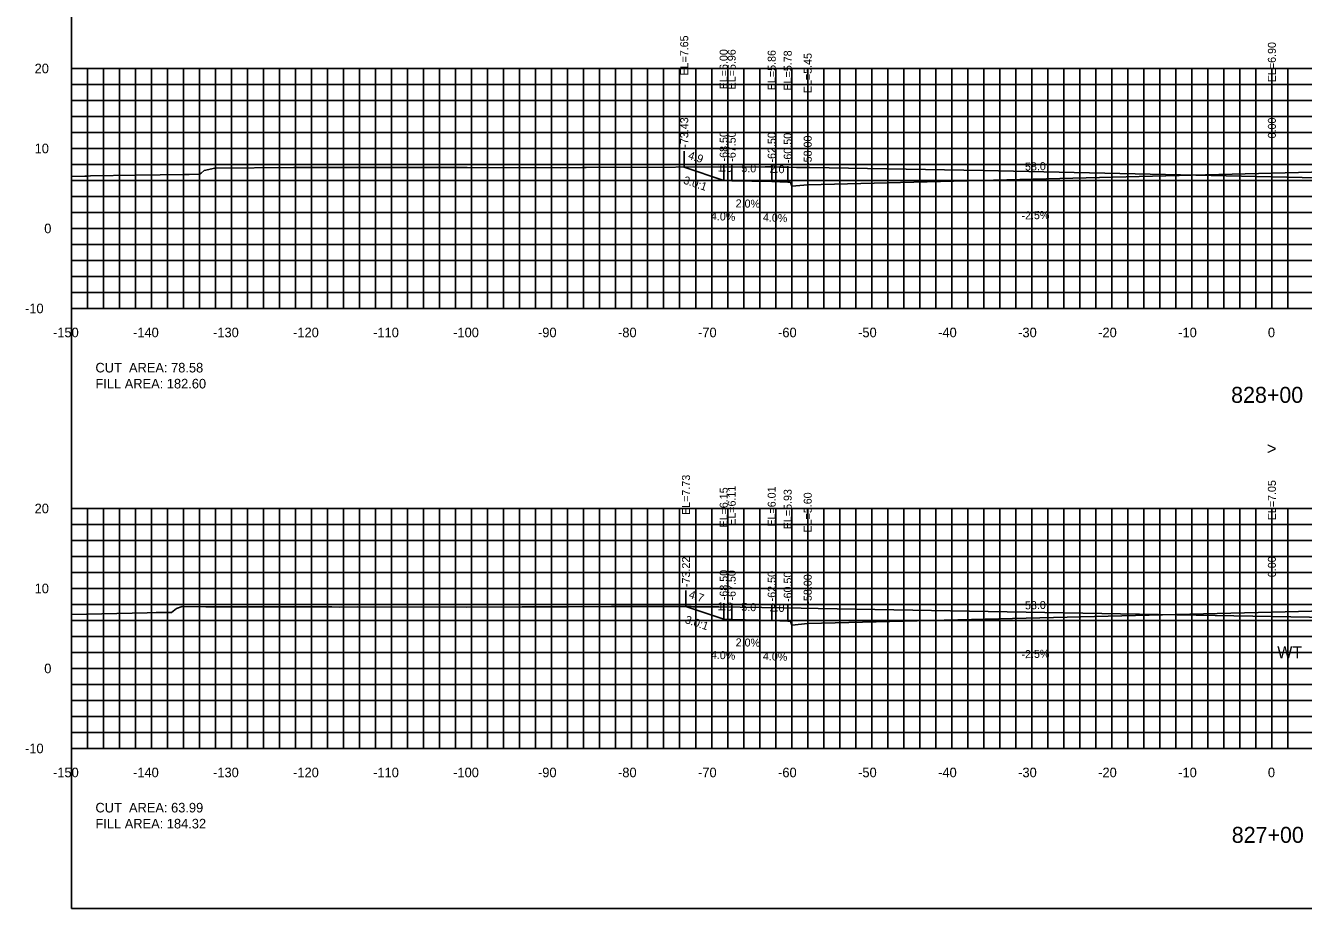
# Model space of a CAD drawing. Extents: x 1797419 to 1809236, y 248759 to 251512.
# Drawn here: x 1807235.3 to 1807394.9, y 250854.9 to 250965.3 of the extents above; entities that cross this region are included whole.
import ezdxf

# ---------------------------------------------------------------- set-up
doc = ezdxf.new("R2010")
doc.units = 0
for name, color, linetype in [('1', 7, 'Continuous'), ('10', 7, 'Continuous'), ('3', 7, 'Continuous'), ('31', 7, 'Continuous'), ('4', 7, 'Continuous'), ('60', 7, 'Continuous'), ('ANNO-TXT', 7, 'Continuous'), ('CL-CNST', 7, 'Continuous'), ('Level 62', 7, 'Continuous'), ('M-ROADS', 7, 'Continuous')]:
    doc.layers.add(name, color=color, linetype=linetype)

msp = doc.modelspace()

# ---------------------------------------------------------------- linework, layer by layer
for p, q in [((1807317.57, 250947.54), (1807317.57, 250949.54)), ((1807391, 250946.79), (1807391, 250948.79)), ((1807322.5, 250945.89), (1807322.5, 250947.89)), ((1807323.5, 250945.85), (1807323.5, 250947.85)), ((1807328.5, 250945.75), (1807328.5, 250947.75)), ((1807330.5, 250945.67), (1807330.5, 250947.67)), ((1807333, 250945.34), (1807333, 250947.34)), ((1807317.79, 250892.62), (1807317.79, 250894.62)), ((1807322.5, 250891.04), (1807322.5, 250893.04)), ((1807323.5, 250891), (1807323.5, 250893)), ((1807328.5, 250890.9), (1807328.5, 250892.9)), ((1807330.5, 250890.82), (1807330.5, 250892.82)), ((1807391, 250891.94), (1807391, 250893.94)), ((1807333, 250890.49), (1807333, 250892.49))]:
    msp.add_line(p, q)
msp.add_lwpolyline([(1807241, 250854.89), (1807541, 250854.89), (1807541, 251044.89), (1807241, 251044.89)], close=True)
at = {"layer": '60'}
for p, q in [((1807240.94, 250959.89), (1807241, 250959.89)), ((1807241, 250929.89), (1807241, 250959.89)), ((1807240.94, 250949.89), (1807241, 250949.89)), ((1807240.94, 250939.89), (1807241, 250939.89)), ((1807240.94, 250929.89), (1807241, 250929.89)), ((1807241, 250929.89), (1807541, 250929.89)), ((1807241, 250929.83), (1807241, 250929.89)), ((1807251, 250929.83), (1807251, 250929.89)), ((1807261, 250929.83), (1807261, 250929.89)), ((1807271, 250929.83), (1807271, 250929.89)), ((1807281, 250929.83), (1807281, 250929.89)), ((1807291, 250929.83), (1807291, 250929.89)), ((1807301, 250929.83), (1807301, 250929.89)), ((1807311, 250929.83), (1807311, 250929.89)), ((1807321, 250929.83), (1807321, 250929.89)), ((1807331, 250929.83), (1807331, 250929.89)), ((1807341, 250929.83), (1807341, 250929.89)), ((1807351, 250929.83), (1807351, 250929.89)), ((1807361, 250929.83), (1807361, 250929.89)), ((1807371, 250929.83), (1807371, 250929.89)), ((1807381, 250929.83), (1807381, 250929.89)), ((1807391, 250929.83), (1807391, 250929.89)), ((1807240.94, 250904.89), (1807241, 250904.89)), ((1807241, 250874.89), (1807241, 250904.89)), ((1807240.94, 250894.89), (1807241, 250894.89)), ((1807240.94, 250884.89), (1807241, 250884.89)), ((1807240.94, 250874.89), (1807241, 250874.89)), ((1807241, 250874.89), (1807541, 250874.89)), ((1807241, 250874.83), (1807241, 250874.89)), ((1807251, 250874.83), (1807251, 250874.89)), ((1807261, 250874.83), (1807261, 250874.89)), ((1807271, 250874.83), (1807271, 250874.89)), ((1807281, 250874.83), (1807281, 250874.89)), ((1807291, 250874.83), (1807291, 250874.89)), ((1807301, 250874.83), (1807301, 250874.89)), ((1807311, 250874.83), (1807311, 250874.89)), ((1807321, 250874.83), (1807321, 250874.89)), ((1807331, 250874.83), (1807331, 250874.89)), ((1807341, 250874.83), (1807341, 250874.89)), ((1807351, 250874.83), (1807351, 250874.89)), ((1807361, 250874.83), (1807361, 250874.89)), ((1807371, 250874.83), (1807371, 250874.89)), ((1807381, 250874.83), (1807381, 250874.89)), ((1807391, 250874.83), (1807391, 250874.89))]:
    msp.add_line(p, q, dxfattribs=at)
at = {"layer": 'CL-CNST'}
for points in [[(1807317.57, 250947.54), (1807322.5, 250945.89), (1807323.5, 250945.85), (1807328.5, 250945.75), (1807330.5, 250945.67), (1807330.83, 250945.67), (1807331, 250945.17), (1807333, 250945.34), (1807391, 250946.79), (1807449, 250948.24), (1807451, 250948.07), (1807451.17, 250948.57), (1807451.5, 250948.57), (1807453.5, 250948.65), (1807458.5, 250948.75), (1807459.5, 250948.79), (1807472.37, 250944.5)], [(1807317.79, 250892.62), (1807322.5, 250891.04), (1807323.5, 250891), (1807328.5, 250890.9), (1807330.5, 250890.82), (1807330.83, 250890.82), (1807331, 250890.32), (1807333, 250890.49), (1807391, 250891.94), (1807449, 250893.39), (1807451, 250893.22), (1807451.17, 250893.72), (1807451.5, 250893.72), (1807453.5, 250893.8), (1807458.5, 250893.9), (1807459.5, 250893.94), (1807471.18, 250890.05)]]:
    msp.add_lwpolyline(points, dxfattribs=at)
at = {"layer": 'Level 62'}
for p, q in [((1807241, 250959.89), (1807541, 250959.89)), ((1807241, 250929.89), (1807241, 250959.89)), ((1807243, 250929.89), (1807243, 250959.89)), ((1807245, 250929.89), (1807245, 250959.89)), ((1807247, 250929.89), (1807247, 250959.89)), ((1807249, 250929.89), (1807249, 250959.89)), ((1807251, 250929.89), (1807251, 250959.89)), ((1807253, 250929.89), (1807253, 250959.89)), ((1807255, 250929.89), (1807255, 250959.89)), ((1807257, 250929.89), (1807257, 250959.89)), ((1807259, 250929.89), (1807259, 250959.89)), ((1807261, 250929.89), (1807261, 250959.89)), ((1807263, 250929.89), (1807263, 250959.89)), ((1807265, 250929.89), (1807265, 250959.89)), ((1807267, 250929.89), (1807267, 250959.89)), ((1807269, 250929.89), (1807269, 250959.89)), ((1807271, 250929.89), (1807271, 250959.89)), ((1807273, 250929.89), (1807273, 250959.89)), ((1807275, 250929.89), (1807275, 250959.89)), ((1807277, 250929.89), (1807277, 250959.89)), ((1807279, 250929.89), (1807279, 250959.89)), ((1807281, 250929.89), (1807281, 250959.89)), ((1807283, 250929.89), (1807283, 250959.89)), ((1807285, 250929.89), (1807285, 250959.89)), ((1807287, 250929.89), (1807287, 250959.89)), ((1807289, 250929.89), (1807289, 250959.89)), ((1807291, 250929.89), (1807291, 250959.89)), ((1807293, 250929.89), (1807293, 250959.89)), ((1807295, 250929.89), (1807295, 250959.89)), ((1807297, 250929.89), (1807297, 250959.89)), ((1807299, 250929.89), (1807299, 250959.89)), ((1807301, 250929.89), (1807301, 250959.89)), ((1807303, 250929.89), (1807303, 250959.89)), ((1807305, 250929.89), (1807305, 250959.89)), ((1807307, 250929.89), (1807307, 250959.89)), ((1807309, 250929.89), (1807309, 250959.89)), ((1807311, 250929.89), (1807311, 250959.89)), ((1807313, 250929.89), (1807313, 250959.89)), ((1807315, 250929.89), (1807315, 250959.89)), ((1807317, 250929.89), (1807317, 250959.89)), ((1807319, 250929.89), (1807319, 250959.89)), ((1807321, 250929.89), (1807321, 250959.89)), ((1807323, 250929.89), (1807323, 250959.89)), ((1807325, 250929.89), (1807325, 250959.89)), ((1807327, 250929.89), (1807327, 250959.89)), ((1807329, 250929.89), (1807329, 250959.89)), ((1807331, 250929.89), (1807331, 250959.89)), ((1807333, 250929.89), (1807333, 250959.89)), ((1807335, 250929.89), (1807335, 250959.89)), ((1807337, 250929.89), (1807337, 250959.89)), ((1807339, 250929.89), (1807339, 250959.89)), ((1807341, 250929.89), (1807341, 250959.89)), ((1807343, 250929.89), (1807343, 250959.89)), ((1807345, 250929.89), (1807345, 250959.89)), ((1807347, 250929.89), (1807347, 250959.89)), ((1807349, 250929.89), (1807349, 250959.89)), ((1807351, 250929.89), (1807351, 250959.89)), ((1807353, 250929.89), (1807353, 250959.89)), ((1807355, 250929.89), (1807355, 250959.89)), ((1807357, 250929.89), (1807357, 250959.89)), ((1807359, 250929.89), (1807359, 250959.89)), ((1807361, 250929.89), (1807361, 250959.89)), ((1807363, 250929.89), (1807363, 250959.89)), ((1807365, 250929.89), (1807365, 250959.89)), ((1807367, 250929.89), (1807367, 250959.89)), ((1807369, 250929.89), (1807369, 250959.89)), ((1807371, 250929.89), (1807371, 250959.89)), ((1807373, 250929.89), (1807373, 250959.89)), ((1807375, 250929.89), (1807375, 250959.89)), ((1807377, 250929.89), (1807377, 250959.89)), ((1807379, 250929.89), (1807379, 250959.89)), ((1807381, 250929.89), (1807381, 250959.89)), ((1807383, 250929.89), (1807383, 250959.89)), ((1807385, 250929.89), (1807385, 250959.89)), ((1807387, 250929.89), (1807387, 250959.89)), ((1807389, 250929.89), (1807389, 250959.89)), ((1807391, 250929.89), (1807391, 250959.89)), ((1807393, 250929.89), (1807393, 250959.89)), ((1807241, 250957.89), (1807541, 250957.89)), ((1807241, 250955.89), (1807541, 250955.89)), ((1807241, 250953.89), (1807541, 250953.89)), ((1807241, 250951.89), (1807541, 250951.89)), ((1807241, 250949.89), (1807541, 250949.89)), ((1807241, 250947.89), (1807541, 250947.89)), ((1807241, 250945.89), (1807541, 250945.89)), ((1807241, 250943.89), (1807541, 250943.89)), ((1807241, 250941.89), (1807541, 250941.89)), ((1807241, 250939.89), (1807541, 250939.89)), ((1807241, 250937.89), (1807541, 250937.89)), ((1807241, 250935.89), (1807541, 250935.89)), ((1807241, 250933.89), (1807541, 250933.89)), ((1807241, 250931.89), (1807541, 250931.89)), ((1807241, 250929.89), (1807541, 250929.89)), ((1807241, 250904.89), (1807541, 250904.89)), ((1807241, 250874.89), (1807241, 250904.89)), ((1807243, 250874.89), (1807243, 250904.89)), ((1807245, 250874.89), (1807245, 250904.89)), ((1807247, 250874.89), (1807247, 250904.89)), ((1807249, 250874.89), (1807249, 250904.89)), ((1807251, 250874.89), (1807251, 250904.89)), ((1807253, 250874.89), (1807253, 250904.89)), ((1807255, 250874.89), (1807255, 250904.89)), ((1807257, 250874.89), (1807257, 250904.89)), ((1807259, 250874.89), (1807259, 250904.89)), ((1807261, 250874.89), (1807261, 250904.89)), ((1807263, 250874.89), (1807263, 250904.89)), ((1807265, 250874.89), (1807265, 250904.89)), ((1807267, 250874.89), (1807267, 250904.89)), ((1807269, 250874.89), (1807269, 250904.89)), ((1807271, 250874.89), (1807271, 250904.89)), ((1807273, 250874.89), (1807273, 250904.89)), ((1807275, 250874.89), (1807275, 250904.89)), ((1807277, 250874.89), (1807277, 250904.89)), ((1807279, 250874.89), (1807279, 250904.89)), ((1807281, 250874.89), (1807281, 250904.89)), ((1807283, 250874.89), (1807283, 250904.89)), ((1807285, 250874.89), (1807285, 250904.89)), ((1807287, 250874.89), (1807287, 250904.89)), ((1807289, 250874.89), (1807289, 250904.89)), ((1807291, 250874.89), (1807291, 250904.89)), ((1807293, 250874.89), (1807293, 250904.89)), ((1807295, 250874.89), (1807295, 250904.89)), ((1807297, 250874.89), (1807297, 250904.89)), ((1807299, 250874.89), (1807299, 250904.89)), ((1807301, 250874.89), (1807301, 250904.89)), ((1807303, 250874.89), (1807303, 250904.89)), ((1807305, 250874.89), (1807305, 250904.89)), ((1807307, 250874.89), (1807307, 250904.89)), ((1807309, 250874.89), (1807309, 250904.89)), ((1807311, 250874.89), (1807311, 250904.89)), ((1807313, 250874.89), (1807313, 250904.89)), ((1807315, 250874.89), (1807315, 250904.89)), ((1807317, 250874.89), (1807317, 250904.89)), ((1807319, 250874.89), (1807319, 250904.89)), ((1807321, 250874.89), (1807321, 250904.89)), ((1807323, 250874.89), (1807323, 250904.89)), ((1807325, 250874.89), (1807325, 250904.89)), ((1807327, 250874.89), (1807327, 250904.89)), ((1807329, 250874.89), (1807329, 250904.89)), ((1807331, 250874.89), (1807331, 250904.89)), ((1807333, 250874.89), (1807333, 250904.89)), ((1807335, 250874.89), (1807335, 250904.89)), ((1807337, 250874.89), (1807337, 250904.89)), ((1807339, 250874.89), (1807339, 250904.89)), ((1807341, 250874.89), (1807341, 250904.89)), ((1807343, 250874.89), (1807343, 250904.89)), ((1807345, 250874.89), (1807345, 250904.89)), ((1807347, 250874.89), (1807347, 250904.89)), ((1807349, 250874.89), (1807349, 250904.89)), ((1807351, 250874.89), (1807351, 250904.89)), ((1807353, 250874.89), (1807353, 250904.89)), ((1807355, 250874.89), (1807355, 250904.89)), ((1807357, 250874.89), (1807357, 250904.89)), ((1807359, 250874.89), (1807359, 250904.89)), ((1807361, 250874.89), (1807361, 250904.89)), ((1807363, 250874.89), (1807363, 250904.89)), ((1807365, 250874.89), (1807365, 250904.89)), ((1807367, 250874.89), (1807367, 250904.89)), ((1807369, 250874.89), (1807369, 250904.89)), ((1807371, 250874.89), (1807371, 250904.89)), ((1807373, 250874.89), (1807373, 250904.89)), ((1807375, 250874.89), (1807375, 250904.89)), ((1807377, 250874.89), (1807377, 250904.89)), ((1807379, 250874.89), (1807379, 250904.89)), ((1807381, 250874.89), (1807381, 250904.89)), ((1807383, 250874.89), (1807383, 250904.89)), ((1807385, 250874.89), (1807385, 250904.89)), ((1807387, 250874.89), (1807387, 250904.89)), ((1807389, 250874.89), (1807389, 250904.89)), ((1807391, 250874.89), (1807391, 250904.89)), ((1807393, 250874.89), (1807393, 250904.89)), ((1807241, 250902.89), (1807541, 250902.89)), ((1807241, 250900.89), (1807541, 250900.89)), ((1807241, 250898.89), (1807541, 250898.89)), ((1807241, 250896.89), (1807541, 250896.89)), ((1807241, 250894.89), (1807541, 250894.89)), ((1807241, 250892.89), (1807541, 250892.89)), ((1807241, 250890.89), (1807541, 250890.89)), ((1807241, 250888.89), (1807541, 250888.89)), ((1807241, 250886.89), (1807541, 250886.89)), ((1807241, 250884.89), (1807541, 250884.89)), ((1807241, 250882.89), (1807541, 250882.89)), ((1807241, 250880.89), (1807541, 250880.89)), ((1807241, 250878.89), (1807541, 250878.89)), ((1807241, 250876.89), (1807541, 250876.89)), ((1807241, 250874.89), (1807541, 250874.89))]:
    msp.add_line(p, q, dxfattribs=at)
at = {"layer": 'M-ROADS'}
for points in [[(1807241, 250946.38), (1807242.68, 250946.43), (1807243.08, 250946.44), (1807243.38, 250946.45), (1807249.08, 250946.54), (1807255.09, 250946.63), (1807255.18, 250946.63), (1807255.32, 250946.64), (1807255.44, 250946.64), (1807255.54, 250946.64), (1807255.63, 250946.64), (1807255.71, 250946.64), (1807256.99, 250946.66), (1807257.2, 250946.82), (1807257.59, 250947.15), (1807258.91, 250947.44), (1807268.79, 250947.5), (1807269.37, 250947.5), (1807270.04, 250947.5), (1807270.8, 250947.49), (1807271.7, 250947.49), (1807272.76, 250947.49), (1807272.96, 250947.49), (1807273.97, 250947.5), (1807274.61, 250947.51), (1807283.82, 250947.5), (1807289.96, 250947.5), (1807290.37, 250947.5), (1807290.46, 250947.5), (1807302.09, 250947.48), (1807304.86, 250947.49), (1807305.28, 250947.49), (1807305.33, 250947.49), (1807327.67, 250947.58), (1807328.65, 250947.58), (1807329.45, 250947.57), (1807330.6, 250947.55), (1807331.62, 250947.53), (1807332.19, 250947.52), (1807332.5, 250947.51), (1807333.26, 250947.5), (1807354.94, 250947.15), (1807394.78, 250946.27), (1807423.57, 250945.71)], [(1807241, 250891.65), (1807250.48, 250891.84), (1807251.59, 250891.87), (1807251.6, 250891.87), (1807251.75, 250891.87), (1807251.88, 250891.87), (1807251.99, 250891.87), (1807252.09, 250891.87), (1807252.17, 250891.87), (1807252.25, 250891.87), (1807253.5, 250891.89), (1807253.93, 250892.22), (1807254.14, 250892.38), (1807254.83, 250892.65), (1807257.8, 250892.61), (1807258, 250892.61), (1807258.13, 250892.61), (1807258.46, 250892.61), (1807265.82, 250892.58), (1807268, 250892.58), (1807272.86, 250892.59), (1807273.54, 250892.59), (1807274.51, 250892.57), (1807276.77, 250892.58), (1807290.31, 250892.54), (1807297.34, 250892.6), (1807297.52, 250892.6), (1807302.59, 250892.61), (1807302.98, 250892.61), (1807303.1, 250892.61), (1807308.47, 250892.62), (1807309.78, 250892.62), (1807311.66, 250892.62), (1807314.59, 250892.62), (1807318.43, 250892.62), (1807318.65, 250892.61), (1807319.59, 250892.61), (1807320.44, 250892.6), (1807321.21, 250892.59), (1807321.9, 250892.58), (1807329.93, 250892.45), (1807332.19, 250892.42), (1807334.3, 250892.39), (1807398.06, 250891.25)]]:
    msp.add_lwpolyline(points, dxfattribs=at)

# ---------------------------------------------------------------- texts
for p in [(1807317.39, 250945.52), (1807317.59, 250890.59)]:
    msp.add_text('3.0:1', height=1, rotation=341.5651).set_placement(p)
at = {"layer": '1'}
for s, p in [('828+00', (1807385.91, 250918.09)), ('827+00', (1807385.99, 250863.09))]:
    msp.add_text(s, height=2, dxfattribs=at).set_placement(p)
at = {"layer": '10'}
for s, p in [('-150', (1807238.7, 250926.29)), ('-140', (1807248.7, 250926.29)), ('-130', (1807258.7, 250926.29)), ('-120', (1807268.7, 250926.29)), ('-110', (1807278.7, 250926.29)), ('-100', (1807288.7, 250926.29)), ('-90', (1807299.3, 250926.29)), ('-80', (1807309.3, 250926.29)), ('-70', (1807319.3, 250926.29)), ('-60', (1807329.3, 250926.29)), ('-50', (1807339.3, 250926.29)), ('-40', (1807349.3, 250926.29)), ('-30', (1807359.3, 250926.29)), ('-20', (1807369.3, 250926.29)), ('-10', (1807379.3, 250926.29)), ('0', (1807390.5, 250926.29)), ('-150', (1807238.7, 250871.29)), ('-140', (1807248.7, 250871.29)), ('-130', (1807258.7, 250871.29)), ('-120', (1807268.7, 250871.29)), ('-110', (1807278.7, 250871.29)), ('-100', (1807288.7, 250871.29)), ('-90', (1807299.3, 250871.29)), ('-80', (1807309.3, 250871.29)), ('-70', (1807319.3, 250871.29)), ('-60', (1807329.3, 250871.29)), ('-50', (1807339.3, 250871.29)), ('-40', (1807349.3, 250871.29)), ('-30', (1807359.3, 250871.29)), ('-20', (1807369.3, 250871.29)), ('-10', (1807379.3, 250871.29)), ('0', (1807390.5, 250871.29))]:
    msp.add_text(s, height=1.2, dxfattribs=at).set_placement(p)
at = {"layer": '3'}
for s, p in [('EL=7.65', (1807318.07, 250959)), ('EL=6.90', (1807391.5, 250958.17)), ('EL=6.00', (1807323, 250957.28)), ('EL=5.96', (1807324, 250957.27)), ('EL=5.86', (1807329, 250957.17)), ('EL=5.78', (1807331, 250957.13)), ('EL=5.45', (1807333.5, 250956.8)), ('-73.43', (1807318.07, 250949.99)), ('0.00', (1807391.5, 250951.15)), ('-68.50', (1807323, 250948.27)), ('-67.50', (1807324, 250948.23)), ('-62.50', (1807329, 250948.13)), ('-60.50', (1807331, 250948.05)), ('-58.00', (1807333.5, 250947.71)), ('EL=7.73', (1807318.29, 250904.08)), ('EL=6.15', (1807323, 250902.51)), ('EL=6.11', (1807324, 250902.72)), ('EL=6.01', (1807329, 250902.62)), ('EL=5.93', (1807331, 250902.29)), ('EL=7.05', (1807391.5, 250903.41)), ('EL=5.60', (1807333.5, 250901.88)), ('-73.22', (1807318.29, 250895.07)), ('0.00', (1807391.5, 250896.3)), ('-68.50', (1807323, 250893.42)), ('-67.50', (1807324, 250893.38)), ('-62.50', (1807329, 250893.28)), ('-60.50', (1807331, 250893.2)), ('-58.00', (1807333.5, 250892.87))]:
    msp.add_text(s, height=1, rotation=90, dxfattribs=at).set_placement(p)
at = {"layer": '31'}
for s, p in [('20', (1807236.4, 250959.29)), ('10', (1807236.4, 250949.29)), ('0', (1807237.6, 250939.29)), ('-10', (1807235.2, 250929.29)), ('20', (1807236.4, 250904.29)), ('10', (1807236.4, 250894.29)), ('0', (1807237.6, 250884.29)), ('-10', (1807235.2, 250874.29))]:
    msp.add_text(s, height=1.2, dxfattribs=at).set_placement(p)
at = {"layer": '4'}
for s, rotation, p in [('4.9', 341.5651, (1807317.98, 250948.63)), ('1.0', 357.7094, (1807321.73, 250947.02)), ('5.0', 358.8542, (1807324.7, 250946.93)), ('2.0', 357.7094, (1807328.23, 250946.86)), ('58.0', 1.4321, (1807360.16, 250947.12)), ('2.0%', 358.8542, (1807323.99, 250942.53)), ('4.0%', 357.7094, (1807320.89, 250940.95)), ('4.0%', 357.7094, (1807327.39, 250940.79)), ('-2.5%', 1.4321, (1807359.72, 250941)), ('4.7', 341.5651, (1807318.07, 250893.74)), ('1.0', 357.7094, (1807321.73, 250892.18)), ('5.0', 358.8542, (1807324.7, 250892.08)), ('2.0', 357.7094, (1807328.23, 250892.02)), ('58.0', 1.4321, (1807360.16, 250892.27)), ('2.0%', 358.8542, (1807323.99, 250887.66)), ('4.0%', 357.7094, (1807320.89, 250886.11)), ('4.0%', 357.7094, (1807327.39, 250885.95)), ('-2.5%', 1.4321, (1807359.72, 250886.16))]:
    msp.add_text(s, height=1, rotation=rotation, dxfattribs=at).set_placement(p)
at = {"layer": '60'}
for s, height, p in [('-', 0.0001, (1807241, 250929.89)), ('>', 1.5, (1807390.39, 250911.64)), ('WT', 1.5, (1807391.67, 250886.17)), ('-', 0.0001, (1807241, 250874.89))]:
    msp.add_text(s, height=height, dxfattribs=at).set_placement(p)
at = {"layer": 'ANNO-TXT'}
for s, p in [('CUT  AREA: 78.58', (1807244, 250921.89)), ('FILL AREA: 182.60', (1807244, 250919.89)), ('CUT  AREA: 63.99', (1807244, 250866.89)), ('FILL AREA: 184.32', (1807244, 250864.89))]:
    msp.add_text(s, height=1.2, dxfattribs=at).set_placement(p)

doc.saveas('drawing.dxf')
